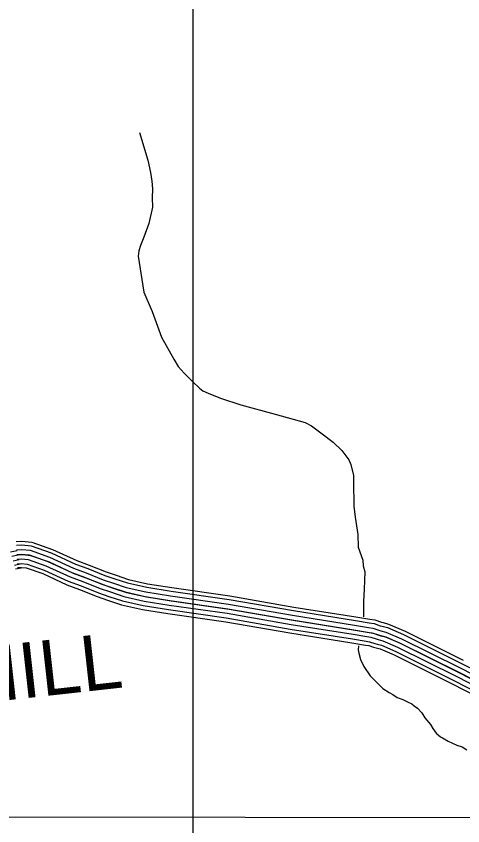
# Model space of a CAD drawing. Extents: x 1551132 to 1791609, y 378168 to 563823.
# Drawn here: x 1659329 to 1662303, y 493333 to 498729 of the extents above; entities that cross this region are included whole.
import ezdxf

# ---------------------------------------------------------------- set-up
doc = ezdxf.new("R2010")
doc.units = 0
for name, color, linetype in [('DESIGN - ROW - Right-of-Way and Easement Labels', 7, 'Continuous'), ('DESIGN - ROW - Right-of-Way Linework', 7, 'Continuous'), ('DESIGN - TRANSPORTATION - Text', 7, 'Continuous'), ('SURVEY - CONTOURS - Index with Text', 7, 'Continuous'), ('SURVEY - TRANSPORTATION - Roads Text', 7, 'Continuous')]:
    doc.layers.add(name, color=color, linetype=linetype)

msp = doc.modelspace()

# ---------------------------------------------------------------- linework, layer by layer
at = {"layer": 'DESIGN - ROW - Right-of-Way Linework'}
for points in [[(1660507.178, 470368.493), (1660507.204, 519245.65)], [(1644540.674, 493402.207), (1690210.757, 493370.538)]]:
    msp.add_lwpolyline(points, dxfattribs=at)
at = {"layer": 'DESIGN - TRANSPORTATION - Text'}
for points in [[(1660150.526, 497952.475), (1660205.725, 497769.479), (1660222.474, 497687.143), (1660231.582, 497628.95), (1660236.824, 497578.832), (1660233.924, 497518.814), (1660236.982, 497456.712), (1660211.341, 497347.001), (1660177.983, 497255.424), (1660157.15, 497199.681), (1660144.651, 497165.838), (1660140.109, 497129.879), (1660178.441, 496889.073), (1660234.457, 496760.111), (1660295.83, 496589.023), (1660377.578, 496443.653), (1660406.827, 496395.168), (1660448.126, 496350.5), (1660503.233, 496293.616), (1660548.557, 496250.89), (1660572.265, 496232.514), (1660605.989, 496215.989), (1660689.429, 496182.696), (1660824.676, 496138.604), (1661053.587, 496077.085), (1661252.624, 496022.026), (1661294.248, 495999.375), (1661365.405, 495946.249), (1661438.52, 495891.089), (1661497.618, 495834.146), (1661523.084, 495799.728), (1661544.642, 495771.369), (1661558.175, 495741.144), (1661575.066, 495668.817), (1661574.466, 495628.791), (1661577.949, 495462.586), (1661586.857, 495390.385), (1661603.082, 495274.032), (1661605.815, 495189.913), (1661636.489, 495103.369), (1661639.906, 495065.276), (1661649.297, 495025.1), (1661645.572, 494911.055), (1661642.339, 494829.028), (1661640.781, 494725.642)], [(1661607.865, 494533.612), (1661606.89, 494506.403), (1661611.131, 494483.178), (1661620.489, 494441.002), (1661643.772, 494394.6), (1661684.796, 494331.924), (1661769.486, 494248.563), (1661813.052, 494221.879), (1661836.818, 494207.512), (1661866.517, 494189.045), (1661902.274, 494174.487), (1661934.032, 494159.995), (1661963.798, 494145.528), (1661979.598, 494133.277), (1662001.339, 494116.935), (1662028.863, 494086.493), (1662050.329, 494052.133), (1662087.628, 494007.532), (1662103.22, 493981.273), (1662124.744, 493950.914), (1662154.36, 493926.447), (1662168.251, 493920.23), (1662205.884, 493897.638), (1662263.441, 493870.746), (1662299.257, 493860.195), (1662328.931, 493839.728)]]:
    msp.add_lwpolyline(points, dxfattribs=at)
at = {"layer": 'SURVEY - CONTOURS - Index with Text'}
for points in [[(1659328.819, 495228.654), (1659366.993, 495230.504), (1659433.783, 495224.212), (1659571.03, 495175.511), (1659732.593, 495100.884), (1659813.857, 495070.534), (1659927.971, 495025.358), (1659993.378, 495003.149), (1660076.543, 494975.356), (1660203.106, 494947.031), (1660365.369, 494921.213), (1660751.052, 494865.704), (1661178.5, 494791.552), (1661591.157, 494725.759), (1661682.822, 494710.484), (1661717.412, 494705.034), (1661760.853, 494690.625), (1661772.253, 494687.191), (1661808.844, 494677.491), (1661918.283, 494630.565), (1662306.157, 494437.652)], [(1659291.661, 495159.219), (1659335.452, 495169.019)], [(1659330.01, 495203.962), (1659366.435, 495205.729), (1659428.408, 495199.895), (1659561.697, 495152.602), (1659723.076, 495078.059), (1659804.983, 495047.458), (1659919.447, 495002.149), (1659985.495, 494979.723), (1660069.91, 494951.514), (1660198.457, 494922.738), (1660361.661, 494896.771), (1660747.177, 494841.287), (1661174.442, 494767.168), (1661587.174, 494701.367), (1661678.863, 494686.083), (1661711.562, 494680.933), (1661753.395, 494667.058), (1661765.52, 494663.407), (1661800.76, 494654.057), (1661907.899, 494608.123), (1662295.007, 494415.585), (1662668.515, 494224.013)], [(1659331.51, 495173.003), (1659365.726, 495174.653), (1659421.675, 495169.386), (1659549.989, 495123.86), (1659711.135, 495049.425), (1659793.858, 495018.524), (1659908.747, 494973.04), (1659975.595, 494950.339), (1660061.585, 494921.613), (1660192.632, 494892.279), (1660357.019, 494866.12), (1660742.319, 494810.661), (1661169.359, 494736.592), (1661582.191, 494670.774), (1661673.905, 494655.482), (1661704.221, 494650.707), (1661744.037, 494637.498), (1661757.078, 494633.573), (1661790.627, 494624.673), (1661894.875, 494579.98), (1662281.032, 494387.917), (1662654.398, 494196.421)], [(1659300.103, 495129.343), (1659342.219, 495138.769)], [(1659300.103, 495129.343), (1659342.219, 495138.769)], [(1659333.01, 495142.035), (1659365.018, 495143.585), (1659414.933, 495138.885), (1659538.281, 495095.117), (1659699.193, 495020.791), (1659782.725, 494989.59), (1659898.055, 494943.93), (1659965.704, 494920.963), (1660053.268, 494891.704), (1660186.807, 494861.812), (1660352.378, 494835.47), (1660737.46, 494780.043), (1661164.267, 494706.008), (1661577.199, 494640.173), (1661668.947, 494624.881), (1661696.879, 494620.481), (1661734.687, 494607.939), (1661748.628, 494603.739), (1661780.494, 494595.289), (1661881.858, 494551.83), (1662267.058, 494360.242), (1662640.274, 494168.82)], [(1659333.01, 495142.035), (1659365.018, 495143.585), (1659414.933, 495138.885), (1659538.281, 495095.117), (1659699.193, 495020.791), (1659782.725, 494989.59), (1659898.055, 494943.93), (1659965.704, 494920.963), (1660053.268, 494891.704), (1660186.807, 494861.812), (1660352.378, 494835.47), (1660737.46, 494780.043), (1661164.267, 494706.008), (1661577.199, 494640.173), (1661668.947, 494624.881), (1661696.879, 494620.481), (1661734.687, 494607.939), (1661748.628, 494603.739), (1661780.494, 494595.289), (1661881.858, 494551.83), (1662267.058, 494360.242), (1662640.274, 494168.82)], [(1659334.51, 495111.068), (1659364.31, 495112.518), (1659408.192, 495108.384), (1659526.572, 495066.375), (1659687.252, 494992.157), (1659771.592, 494960.656), (1659887.364, 494914.821), (1659955.812, 494891.587), (1660044.952, 494861.795), (1660180.982, 494831.344), (1660347.736, 494804.819), (1660732.602, 494749.426), (1661159.175, 494675.424), (1661572.207, 494609.573), (1661663.989, 494594.281), (1661689.538, 494590.256), (1661725.337, 494578.38), (1661740.178, 494573.905), (1661770.361, 494565.905), (1661868.842, 494523.679), (1662253.083, 494332.566), (1662626.149, 494141.219)], [(1659308.544, 495099.467), (1659348.985, 495108.518)], [(1659316.994, 495069.592), (1659355.76, 495078.267)], [(1659336.01, 495080.109), (1659363.601, 495081.442), (1659401.459, 495077.875), (1659514.864, 495037.633), (1659675.311, 494963.522), (1659760.467, 494931.722), (1659876.664, 494885.712), (1659945.912, 494862.203), (1660036.627, 494831.894), (1660175.157, 494800.885), (1660343.095, 494774.168), (1660727.744, 494718.8), (1661154.092, 494644.848), (1661567.224, 494578.98), (1661659.03, 494563.68), (1661682.196, 494560.03), (1661715.979, 494548.821), (1661731.737, 494544.071), (1661760.228, 494536.521), (1661855.817, 494495.537), (1662239.108, 494304.898), (1662612.033, 494113.627)], [(1659323.994, 495044.799), (1659361.376, 495053.166)], [(1659337.252, 495054.416), (1659363.018, 495055.666), (1659395.867, 495052.575), (1659505.156, 495013.79), (1659665.411, 494939.772), (1659751.234, 494907.713), (1659867.798, 494861.57), (1659937.704, 494837.836), (1660029.727, 494807.085), (1660170.324, 494775.61), (1660339.236, 494748.734), (1660723.711, 494693.399), (1661149.867, 494619.481), (1661563.083, 494553.596), (1661654.914, 494538.296), (1661676.105, 494534.954), (1661708.221, 494524.296), (1661724.729, 494519.329), (1661751.82, 494512.145), (1661845.018, 494472.186), (1662227.508, 494281.94), (1662600.316, 494090.726)]]:
    msp.add_lwpolyline(points, dxfattribs=at)
at = {"layer": 'SURVEY - TRANSPORTATION - Roads Text'}
for points in [[(1659300.103, 495129.343), (1659342.219, 495138.769)], [(1659342.219, 495138.769), (1659374.226, 495140.319), (1659424.142, 495135.618), (1659547.489, 495091.851), (1659708.401, 495017.524), (1659791.933, 494986.323), (1659907.263, 494940.664), (1659974.912, 494917.696), (1660062.476, 494888.437), (1660196.015, 494858.545), (1660361.586, 494832.203), (1660746.669, 494776.777), (1661173.475, 494702.742), (1661586.407, 494636.907), (1661678.155, 494621.615), (1661706.088, 494617.215), (1661743.895, 494604.673), (1661757.836, 494600.473), (1661789.702, 494592.022), (1661891.067, 494548.563), (1662276.266, 494356.975), (1662649.482, 494165.553)]]:
    msp.add_lwpolyline(points, dxfattribs=at)

# ---------------------------------------------------------------- texts
at = {"layer": 'DESIGN - ROW - Right-of-Way and Easement Labels'}
msp.add_text('MILL', height=369.9915, rotation=6.334567, dxfattribs=at).set_placement((1658956.46, 494135.142))

doc.saveas('drawing.dxf')
